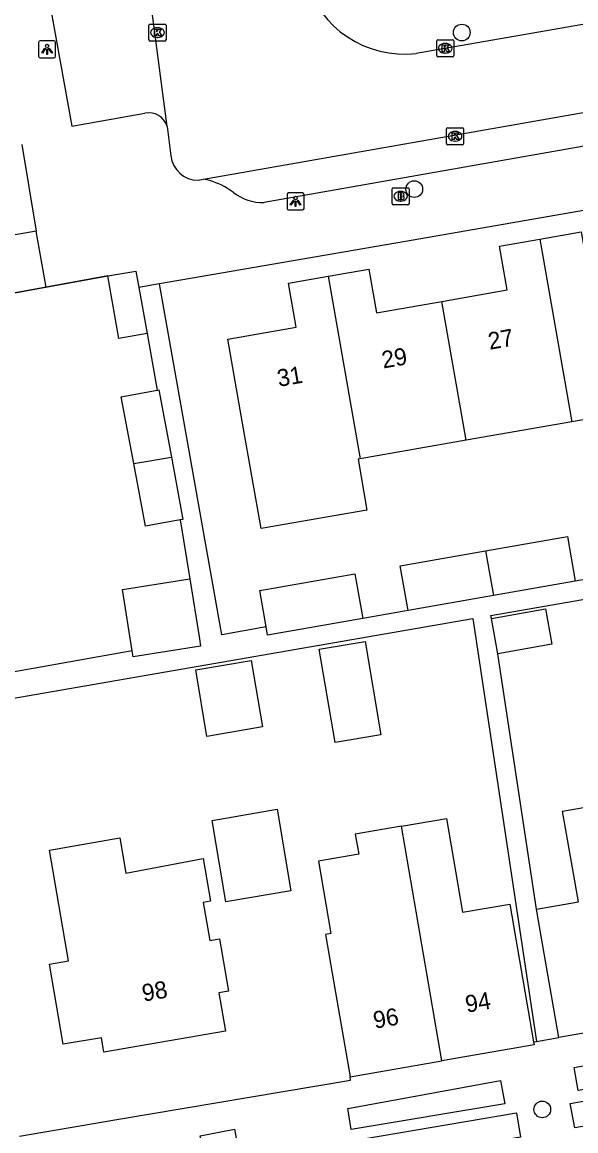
# Model space of a CAD drawing. Extents: x 162880 to 165536, y 384011 to 385179.
# Drawn here: x 164110 to 164142.5, y 384501.9 to 384566.8 of the extents above; entities that cross this region are included whole.
import ezdxf

# ---------------------------------------------------------------- set-up
doc = ezdxf.new("R2010")
doc.units = 0
for name, color, linetype in [('IMGEO_Boom', 7, 'Continuous'), ('IMGEO_Brandkraan', 7, 'Continuous'), ('IMGEO_Kolk', 7, 'Continuous'), ('IMGEO_Lichtpunt', 7, 'Continuous'), ('IMGEO_Muur', 7, 'Continuous'), ('IMGEO_Pand', 7, 'Continuous'), ('IMGEO_Pand_nummerreeks', 7, 'Continuous'), ('IMGEO_Rijbaan_lokaal_open', 7, 'Continuous'), ('IMGEO_Voetpad_open', 7, 'Continuous')]:
    doc.layers.add(name, color=color, linetype=linetype)

msp = doc.modelspace()

# ---------------------------------------------------------------- linework, layer by layer
at = {"layer": 'IMGEO_Boom'}
for centre in [(164135.799, 384566.153), (164133.017, 384556.988), (164140.516, 384503.122)]:
    msp.add_circle(centre, 0.489, dxfattribs=at)
at = {"layer": 'IMGEO_Brandkraan'}
for p, q in [((164131.715, 384556.145), (164131.715, 384556.997)), ((164131.79, 384557.071), (164132.642, 384557.071)), ((164132.716, 384556.997), (164132.716, 384556.145)), ((164132.203, 384556.851), (164132.228, 384556.851)), ((164132.642, 384556.071), (164131.79, 384556.071)), ((164132.226, 384556.291), (164132.201, 384556.291))]:
    msp.add_line(p, q, dxfattribs=at)
for points in [[(164131.715, 384556.145), (164131.715, 384556.997)], [(164131.79, 384557.071), (164132.642, 384557.071)], [(164132.716, 384556.997), (164132.716, 384556.145)], [(164132.063, 384556.771), (164132.063, 384556.371), (164132.276, 384556.371)], [(164132.294, 384556.771), (164132.063, 384556.771)], [(164132.242, 384556.69), (164132.188, 384556.69), (164132.188, 384556.614)], [(164132.188, 384556.614), (164132.241, 384556.614)], [(164132.25, 384556.538), (164132.188, 384556.538), (164132.188, 384556.457)], [(164132.188, 384556.457), (164132.25, 384556.457)], [(164132.642, 384556.071), (164131.79, 384556.071)]]:
    msp.add_lwpolyline(points, dxfattribs=at)
for centre, radius, start, end in [((164131.792, 384556.995), 0.0765, 91.55205, 178.44795), ((164131.792, 384556.995), 0.0765, 91.55205, 178.44795), ((164132.64, 384556.995), 0.0765, 1.55205, 88.44795), ((164132.64, 384556.995), 0.0765, 1.55205, 88.44795), ((164132.243, 384556.652), 0.0379, 267.82845, 90.93552), ((164132.251, 384556.497), 0.0404, 269.87594, 90.50774), ((164132.282, 384556.622), 0.251, 268.66757, 293.53466), ((164132.298, 384556.626), 0.145, 59.4692, 91.53667), ((164132.323, 384556.673), 0.0922, 285.51372, 58.15012), ((164132.328, 384556.481), 0.105, 301.31148, 78.98903), ((164131.792, 384556.147), 0.0765, 181.55205, 268.44795), ((164131.792, 384556.147), 0.0765, 181.55205, 268.44795), ((164132.64, 384556.147), 0.0765, 271.55205, 358.44795), ((164132.64, 384556.147), 0.0765, 271.55205, 358.44795)]:
    msp.add_arc(centre, radius, start, end, dxfattribs=at)
for centre, major_axis, ratio, start_param, end_param in [((164132.202, 384556.571), (-0.387, 0.002), 0.722429, 4.712389, 7.853982), ((164132.227, 384556.571), (-0.39, 0.002), 0.717154, 1.570796, 4.712389)]:
    msp.add_ellipse(centre, major_axis=major_axis, ratio=ratio, start_param=start_param, end_param=end_param, dxfattribs=at)
at = {"layer": 'IMGEO_Kolk'}
for p, q in [((164117.471, 384565.725), (164117.471, 384566.577)), ((164117.546, 384566.651), (164118.398, 384566.651)), ((164117.959, 384566.431), (164117.984, 384566.431)), ((164118.472, 384566.577), (164118.472, 384565.725)), ((164118.398, 384565.651), (164117.546, 384565.651)), ((164117.982, 384565.871), (164117.957, 384565.871)), ((164134.327, 384564.807), (164134.327, 384565.659)), ((164134.402, 384565.733), (164135.254, 384565.733)), ((164134.815, 384565.513), (164134.84, 384565.513)), ((164135.328, 384565.659), (164135.328, 384564.807)), ((164134.838, 384564.953), (164134.813, 384564.953)), ((164135.254, 384564.733), (164134.402, 384564.733)), ((164134.906, 384559.658), (164134.906, 384560.51)), ((164134.981, 384560.584), (164135.833, 384560.584)), ((164135.394, 384560.364), (164135.419, 384560.364)), ((164135.907, 384560.51), (164135.907, 384559.658)), ((164135.833, 384559.584), (164134.981, 384559.584)), ((164135.417, 384559.804), (164135.392, 384559.804))]:
    msp.add_line(p, q, dxfattribs=at)
for points in [[(164117.471, 384565.725), (164117.471, 384566.577)], [(164117.546, 384566.651), (164118.398, 384566.651)], [(164117.792, 384566.351), (164117.915, 384566.351), (164117.915, 384566.2), (164118.045, 384566.351), (164118.209, 384566.351), (164118.063, 384566.2), (164118.216, 384565.951), (164118.064, 384565.951), (164117.979, 384566.115), (164117.915, 384566.048), (164117.915, 384565.951), (164117.792, 384565.951), (164117.792, 384566.351)], [(164118.472, 384566.577), (164118.472, 384565.725)], [(164118.398, 384565.651), (164117.546, 384565.651)], [(164134.327, 384564.807), (164134.327, 384565.659)], [(164134.402, 384565.733), (164135.254, 384565.733)], [(164134.648, 384565.433), (164134.771, 384565.433), (164134.771, 384565.282), (164134.901, 384565.433), (164135.065, 384565.433), (164134.919, 384565.282), (164135.072, 384565.033), (164134.92, 384565.033), (164134.835, 384565.197), (164134.771, 384565.13), (164134.771, 384565.033), (164134.648, 384565.033), (164134.648, 384565.433)], [(164135.328, 384565.659), (164135.328, 384564.807)], [(164135.254, 384564.733), (164134.402, 384564.733)], [(164134.906, 384559.658), (164134.906, 384560.51)], [(164134.981, 384560.584), (164135.833, 384560.584)], [(164135.227, 384560.284), (164135.35, 384560.284), (164135.35, 384560.133), (164135.48, 384560.284), (164135.644, 384560.284), (164135.498, 384560.133), (164135.651, 384559.884), (164135.499, 384559.884), (164135.414, 384560.048), (164135.35, 384559.981), (164135.35, 384559.884), (164135.227, 384559.884), (164135.227, 384560.284)], [(164135.907, 384560.51), (164135.907, 384559.658)], [(164135.833, 384559.584), (164134.981, 384559.584)]]:
    msp.add_lwpolyline(points, dxfattribs=at)
for centre, start, end in [((164117.548, 384566.575), 91.55205, 178.44795), ((164117.548, 384566.575), 91.55205, 178.44795), ((164118.396, 384566.575), 1.55205, 88.44795), ((164118.396, 384566.575), 1.55205, 88.44795), ((164117.548, 384565.727), 181.55205, 268.44795), ((164117.548, 384565.727), 181.55205, 268.44795), ((164118.396, 384565.727), 271.55205, 358.44795), ((164118.396, 384565.727), 271.55205, 358.44795), ((164134.404, 384565.657), 91.55205, 178.44795), ((164134.404, 384565.657), 91.55205, 178.44795), ((164135.252, 384565.657), 1.55205, 88.44795), ((164135.252, 384565.657), 1.55205, 88.44795), ((164134.404, 384564.809), 181.55205, 268.44795), ((164134.404, 384564.809), 181.55205, 268.44795), ((164135.252, 384564.809), 271.55205, 358.44795), ((164135.252, 384564.809), 271.55205, 358.44795), ((164134.983, 384560.508), 91.55205, 178.44795), ((164134.983, 384560.508), 91.55205, 178.44795), ((164135.831, 384560.508), 1.55205, 88.44795), ((164135.831, 384560.508), 1.55205, 88.44795), ((164134.983, 384559.66), 181.55205, 268.44795), ((164134.983, 384559.66), 181.55205, 268.44795), ((164135.831, 384559.66), 271.55205, 358.44795), ((164135.831, 384559.66), 271.55205, 358.44795)]:
    msp.add_arc(centre, 0.0765, start, end, dxfattribs=at)
for centre, major_axis, ratio, start_param, end_param in [((164117.958, 384566.151), (-0.387, 0.002), 0.722429, 4.712389, 7.853982), ((164117.983, 384566.151), (-0.39, 0.002), 0.717154, 1.570796, 4.712389), ((164134.814, 384565.233), (-0.387, 0.002), 0.722429, 4.712389, 7.853982), ((164134.839, 384565.233), (-0.39, 0.002), 0.717154, 1.570796, 4.712389), ((164135.393, 384560.084), (-0.387, 0.002), 0.722429, 4.712389, 7.853982), ((164135.418, 384560.084), (-0.39, 0.002), 0.717154, 1.570796, 4.712389)]:
    msp.add_ellipse(centre, major_axis=major_axis, ratio=ratio, start_param=start_param, end_param=end_param, dxfattribs=at)
at = {"layer": 'IMGEO_Lichtpunt'}
for p, q in [((164111.004, 384565.574), (164111.004, 384564.767)), ((164111.004, 384565.574), (164111.004, 384564.767)), ((164111.906, 384565.669), (164111.098, 384565.669)), ((164111.906, 384565.669), (164111.098, 384565.669)), ((164112, 384564.767), (164112, 384565.574)), ((164112, 384564.767), (164112, 384565.574)), ((164111.098, 384564.673), (164111.906, 384564.673)), ((164111.098, 384564.673), (164111.906, 384564.673)), ((164125.561, 384556.67), (164125.561, 384555.863)), ((164125.561, 384556.67), (164125.561, 384555.863)), ((164126.463, 384556.765), (164125.655, 384556.765)), ((164126.463, 384556.765), (164125.655, 384556.765)), ((164126.557, 384555.863), (164126.557, 384556.67)), ((164126.557, 384555.863), (164126.557, 384556.67)), ((164125.655, 384555.769), (164126.463, 384555.769)), ((164125.655, 384555.769), (164126.463, 384555.769))]:
    msp.add_line(p, q, dxfattribs=at)
for points in [[(164111.378, 384565.238), (164111.417, 384565.21), (164111.229, 384564.948), (164111.191, 384564.975), (164111.378, 384565.238)], [(164111.48, 384565.19), (164111.527, 384565.19), (164111.527, 384564.868), (164111.48, 384564.868), (164111.48, 384565.19)], [(164111.59, 384565.21), (164111.628, 384565.237), (164111.815, 384564.975), (164111.776, 384564.947), (164111.59, 384565.21)], [(164125.935, 384556.334), (164125.974, 384556.306), (164125.786, 384556.044), (164125.748, 384556.071), (164125.935, 384556.334)], [(164126.147, 384556.306), (164126.185, 384556.333), (164126.372, 384556.071), (164126.333, 384556.043), (164126.147, 384556.306)], [(164126.037, 384556.286), (164126.084, 384556.286), (164126.084, 384555.964), (164126.037, 384555.964), (164126.037, 384556.286)]]:
    msp.add_lwpolyline(points, dxfattribs=at)
for centre in [(164111.503, 384565.372), (164126.06, 384556.468)]:
    msp.add_circle(centre, 0.0994, dxfattribs=at)
for centre, start, end in [((164111.098, 384565.574), 90, 180), ((164111.098, 384565.574), 90, 180), ((164111.906, 384565.574), 0, 90), ((164111.906, 384565.574), 0, 90), ((164111.098, 384564.767), 180, 270), ((164111.098, 384564.767), 180, 270), ((164111.906, 384564.767), 270, 0), ((164111.906, 384564.767), 270, 360), ((164125.655, 384556.67), 90, 180), ((164125.655, 384556.67), 90, 180), ((164126.463, 384556.67), 0, 90), ((164126.463, 384556.67), 0, 90), ((164125.655, 384555.863), 180, 270), ((164125.655, 384555.863), 180, 270), ((164126.463, 384555.863), 270, 0), ((164126.463, 384555.863), 270, 360)]:
    msp.add_arc(centre, 0.0946, start, end, dxfattribs=at)
at = {"layer": 'IMGEO_Muur'}
msp.add_lwpolyline([(164104.038, 384549.898), (164115.067, 384551.903)], dxfattribs=at)
at = {"layer": 'IMGEO_Pand'}
for points in [[(164140.376, 384554.058), (164142.795, 384554.483), (164143.239, 384551.956), (164147.027, 384552.621)], [(164134.62, 384550.416), (164138.447, 384551.088), (164137.998, 384553.641), (164140.376, 384554.058)], [(164140.376, 384554.058), (164142.254, 384543.375)], [(164115.067, 384551.903), (164116.709, 384552.179), (164116.879, 384551.226)], [(164117.357, 384548.536), (164115.701, 384548.249), (164115.067, 384551.903)], [(164129.844, 384541.195), (164129.723, 384541.174), (164130.245, 384538.205), (164124.043, 384537.114), (164123.52, 384540.084), (164122.956, 384543.29), (164122.091, 384548.214), (164126.088, 384548.916), (164125.638, 384551.476), (164127.964, 384551.884)], [(164127.964, 384551.884), (164130.354, 384552.304), (164130.803, 384549.745), (164134.62, 384550.416)], [(164127.964, 384551.884), (164129.844, 384541.195)], [(164116.879, 384551.226), (164117.357, 384548.536)], [(164136.05, 384542.285), (164134.62, 384550.416)], [(164116.583, 384540.92), (164115.853, 384544.826), (164117.947, 384545.216)], [(164117.947, 384545.216), (164118.048, 384545.235), (164118.783, 384541.3)], [(164148.461, 384544.465), (164142.254, 384543.375)], [(164142.254, 384543.375), (164136.05, 384542.285)], [(164136.05, 384542.285), (164129.844, 384541.195)], [(164116.583, 384540.92), (164118.783, 384541.3)], [(164119.295, 384537.629), (164117.268, 384537.251), (164116.583, 384540.92)], [(164118.783, 384541.3), (164119.462, 384537.66), (164119.295, 384537.629)], [(164137.188, 384535.814), (164141.99, 384536.659), (164142.45, 384534.047)], [(164132.652, 384532.324), (164132.192, 384534.936), (164137.188, 384535.814)], [(164137.188, 384535.814), (164137.647, 384533.202)], [(164124.338, 384531.364), (164123.965, 384533.489), (164129.538, 384534.469), (164129.998, 384531.857)], [(164116.481, 384529.968), (164115.914, 384533.561), (164119.873, 384534.185)], [(164119.873, 384534.185), (164120.428, 384530.669), (164120.497, 384530.23), (164116.538, 384529.606), (164116.481, 384529.968)], [(164142.45, 384534.047), (164137.647, 384533.202)], [(164137.647, 384533.202), (164132.652, 384532.324)], [(164137.539, 384531.865), (164140.705, 384532.422), (164141.07, 384530.349), (164137.904, 384529.792)], [(164129.998, 384531.857), (164124.424, 384530.877), (164124.338, 384531.364)], [(164137.904, 384529.792), (164137.539, 384531.865)], [(164128.382, 384524.598), (164127.452, 384530.059), (164130.132, 384530.516), (164131.063, 384525.055), (164128.382, 384524.598)], [(164120.208, 384528.847), (164123.465, 384529.402), (164124.128, 384525.507), (164120.871, 384524.952), (164120.208, 384528.847)], [(164121.171, 384520.041), (164124.973, 384520.689), (164125.785, 384515.923), (164121.983, 384515.275), (164121.171, 384520.041)], [(164140.176, 384514.838), (164142.628, 384515.264), (164141.703, 384520.587), (164144.165, 384521.015)], [(164132.264, 384519.696), (164134.893, 384520.153), (164135.848, 384514.658), (164138.606, 384515.137), (164139.18, 384511.832), (164140.006, 384507.078)], [(164132.264, 384519.696), (164129.557, 384519.226), (164129.76, 384518.056), (164127.397, 384517.645), (164128.131, 384513.414), (164127.805, 384513.357), (164128.396, 384509.958), (164129.252, 384505.031)], [(164134.636, 384505.967), (164132.264, 384519.696)], [(164121.03, 384513.013), (164121.606, 384513.113), (164122.138, 384510.048), (164121.572, 384509.949), (164121.962, 384507.705), (164114.831, 384506.466), (164114.682, 384507.318), (164112.455, 384506.931), (164111.639, 384511.625), (164112.765, 384511.82), (164111.64, 384518.294), (164115.76, 384519.01), (164116.118, 384516.953), (164120.648, 384517.815), (164121.084, 384515.307), (164120.645, 384515.231), (164121.03, 384513.013)], [(164141.482, 384507.325), (164140.626, 384512.252), (164140.176, 384514.838)], [(164146.305, 384508.163), (164141.482, 384507.325)], [(164140.006, 384507.078), (164140.036, 384506.905), (164134.636, 384505.967)], [(164129.252, 384505.031), (164134.636, 384505.967)]]:
    msp.add_lwpolyline(points, dxfattribs=at)
at = {"layer": 'IMGEO_Rijbaan_lokaal_open'}
for points in [[(164118.532, 384560.651), (164117.093, 384571.66)], [(164159.728, 384569.575), (164133.129, 384564.927)], [(164120.661, 384557.573), (164160.607, 384564.577)], [(164118.532, 384560.651), (164118.755, 384558.946)], [(164120.349, 384557.518), (164120.661, 384557.573)]]:
    msp.add_lwpolyline(points, dxfattribs=at)
for centre, radius, start, end in [((164132.445, 384570.956), 6.067, 196.6039, 276.46888), ((164120.319, 384559.088), 1.57, 185.17781, 271.11044)]:
    msp.add_arc(centre, radius, start, end, dxfattribs=at)
at = {"layer": 'IMGEO_Voetpad_open'}
for points in [[(164116.329, 384570.621), (164111.324, 384569.676), (164112.958, 384560.664), (164117.232, 384561.43)], [(164160.943, 384562.667), (164124.219, 384556.206)], [(164171.325, 384560.678), (164132.504, 384553.923), (164118.089, 384551.435)], [(164110.017, 384559.608), (164110.857, 384554.521)], [(164122.422, 384556.795), (164122.078, 384557.028)], [(164110.857, 384554.521), (164095.082, 384551.751)], [(164111.443, 384551.244), (164110.857, 384554.521)], [(164115.067, 384551.903), (164111.443, 384551.244)], [(164111.443, 384551.244), (164104.038, 384549.898)], [(164118.089, 384551.435), (164116.879, 384551.226)], [(164124.338, 384531.364), (164121.737, 384530.901), (164118.089, 384551.435)], [(164117.357, 384548.536), (164117.947, 384545.216)], [(164119.295, 384537.629), (164119.873, 384534.185)], [(164137.539, 384531.865), (164137.509, 384532.041), (164170.176, 384537.711), (164170.195, 384537.606)], [(164145.11, 384534.515), (164142.45, 384534.047)], [(164132.652, 384532.324), (164129.998, 384531.857)], [(164108.984, 384527.089), (164136.453, 384531.857), (164140.171, 384507.106)], [(164116.481, 384529.968), (164108.692, 384528.585)], [(164140.176, 384514.838), (164137.904, 384529.792)], [(164142.381, 384505.584), (164157.642, 384508.311), (164157.912, 384506.846), (164142.608, 384504.22), (164142.381, 384505.584)], [(164140.006, 384507.078), (164140.171, 384507.106)], [(164140.171, 384507.106), (164141.482, 384507.325)], [(164142.428, 384502.037), (164142.145, 384503.471), (164152.825, 384505.376), (164153.056, 384503.915), (164142.428, 384502.037)], [(164109.893, 384501.549), (164115.59, 384502.54), (164129.28, 384504.834), (164129.252, 384505.031)], [(164129.115, 384503.179), (164138.06, 384504.805), (164138.311, 384503.444), (164129.325, 384501.943), (164129.115, 384503.179)], [(164130.044, 384501.404), (164138.994, 384502.914), (164139.233, 384501.493), (164130.293, 384499.97), (164130.044, 384501.404)], [(164121.026, 384498.323), (164120.467, 384501.569), (164122.491, 384501.971), (164123.08, 384498.697), (164121.026, 384498.323)]]:
    msp.add_lwpolyline(points, dxfattribs=at)
for centre, radius, start, end in [((164117.471, 384560.354), 1.102, 15.63322, 102.5041), ((164119.81, 384553.247), 4.409, 59.04873, 78.87625), ((164124.119, 384558.936), 2.732, 231.60043, 272.10454)]:
    msp.add_arc(centre, radius, start, end, dxfattribs=at)

# ---------------------------------------------------------------- texts
at = {"layer": 'IMGEO_Pand_nummerreeks'}
for s, rotation, p in [('27', 9.98065, (164137.433, 384547.583)), ('29', 9.98065, (164131.198, 384546.486)), ('31', 9.98092, (164125.074, 384545.409)), ('98', 9.85665, (164117.154, 384509.428)), ('94', 9.85818, (164136.094, 384508.778)), ('96', 9.8606, (164130.702, 384507.841))]:
    msp.add_text(s, height=1, rotation=rotation, dxfattribs=at).set_placement(p)

doc.saveas('drawing.dxf')
